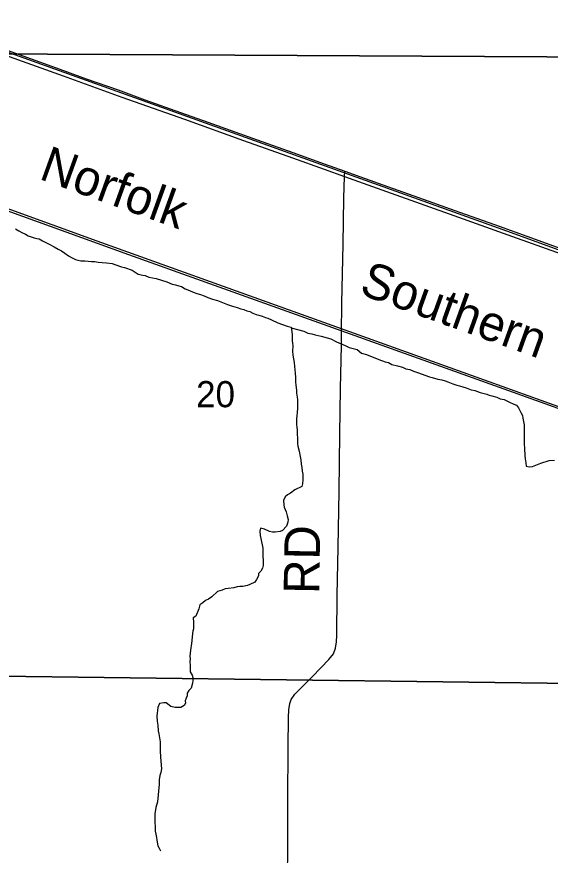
# Model space of a CAD drawing. Extents: x -8.5 to 18.7, y -20.3 to 7.
# Drawn here: x 13.608 to 15.315, y -7.416 to -4.734 of the extents above; entities that cross this region are included whole.
import ezdxf

# ---------------------------------------------------------------- set-up
doc = ezdxf.new("R2010")
doc.units = 0
for name, color, linetype in [('GM_X_Minor_River', 7, 'Continuous'), ('GM_X_Rail_Line', 7, 'Continuous'), ('GM_X_Rail_Line_Text', 7, 'Continuous'), ('GM_X_Section', 7, 'Continuous'), ('GM_X_Section_Text', 7, 'Continuous'), ('GM_X_Township_Road', 7, 'Continuous'), ('GM_X_Township_Road_Text', 7, 'Continuous'), ('GM_X_US_Route', 7, 'Continuous')]:
    doc.layers.add(name, color=color, linetype=linetype)

msp = doc.modelspace()

# ---------------------------------------------------------------- linework, layer by layer
at = {"layer": 'GM_X_Minor_River'}
for points in [[(13.6039, -5.4122), (13.6146, -5.419), (13.6245, -5.4242), (13.6359, -5.4295), (13.6443, -5.4348), (13.6542, -5.4378), (13.6633, -5.4408), (13.6716, -5.443), (13.6792, -5.4445), (13.6899, -5.4505), (13.699, -5.455), (13.712, -5.4618), (13.7272, -5.4701), (13.7401, -5.4769), (13.7508, -5.4829), (13.7615, -5.4904), (13.7729, -5.4987), (13.7835, -5.504), (13.7957, -5.51), (13.8033, -5.513), (13.8132, -5.5145), (13.8254, -5.5152), (13.8466, -5.5166), (13.858, -5.5173), (13.8686, -5.5188), (13.8808, -5.5202), (13.8952, -5.5209), (13.9127, -5.5231), (13.9218, -5.5261), (13.9431, -5.5336), (13.9522, -5.5359), (13.9766, -5.5449), (13.9964, -5.5577), (14.0108, -5.5606), (14.0184, -5.5621), (14.0306, -5.5666), (14.0534, -5.5711), (14.0876, -5.5823), (14.1051, -5.5891), (14.1157, -5.5913), (14.1264, -5.5943), (14.1348, -5.5973), (14.1462, -5.6041), (14.1606, -5.6101), (14.172, -5.6146), (14.1842, -5.6191), (14.1956, -5.6221), (14.2078, -5.6266), (14.2192, -5.6318), (14.2336, -5.6371), (14.2496, -5.6416), (14.2663, -5.6483), (14.2823, -5.6543), (14.2983, -5.6596), (14.3127, -5.664), (14.3249, -5.6678), (14.3348, -5.6708), (14.3439, -5.6745), (14.353, -5.6768), (14.3629, -5.682), (14.3736, -5.6858), (14.3827, -5.6888), (14.3926, -5.6918), (14.4032, -5.6955), (14.4108, -5.6985), (14.423, -5.7038), (14.4428, -5.7128), (14.4732, -5.7241), (14.4854, -5.727), (14.4877, -5.7422), (14.4885, -5.7513), (14.4886, -5.762), (14.4894, -5.7703), (14.4902, -5.7779), (14.491, -5.7863), (14.4896, -5.8038), (14.4911, -5.8159), (14.4935, -5.828), (14.4958, -5.8394), (14.4959, -5.8531), (14.4975, -5.8637), (14.4983, -5.8736), (14.4991, -5.888), (14.4999, -5.9032), (14.5007, -5.9108), (14.5015, -5.9207), (14.5023, -5.9283), (14.5031, -5.9382), (14.5047, -5.9503), (14.5055, -5.9594), (14.5057, -5.9868), (14.505, -5.9982)], [(14.4857, -5.7291), (14.5257, -5.7398), (14.5386, -5.7458), (14.5515, -5.748), (14.5629, -5.7517), (14.5819, -5.7554), (14.601, -5.7614), (14.6124, -5.7644), (14.6291, -5.7727), (14.6405, -5.778), (14.6489, -5.7817), (14.6611, -5.787), (14.6717, -5.7915), (14.6968, -5.7982), (14.7105, -5.8095), (14.7272, -5.814), (14.766, -5.8298), (14.7866, -5.838), (14.7972, -5.8403), (14.8079, -5.8463), (14.8254, -5.85), (14.8421, -5.8552), (14.8527, -5.8598), (14.8656, -5.862), (14.8771, -5.868), (14.893, -5.8725), (14.9136, -5.88), (14.928, -5.886), (14.9371, -5.8882), (14.9546, -5.8927), (14.9675, -5.8949), (14.9782, -5.8987), (14.9873, -5.9017), (15.0025, -5.9084), (15.0162, -5.9122), (15.0246, -5.9144), (15.0345, -5.9174), (15.0459, -5.9204), (15.0618, -5.9271), (15.0732, -5.9294), (15.09, -5.9354), (15.1029, -5.9391), (15.1113, -5.9413), (15.1196, -5.9443), (15.128, -5.9466), (15.1432, -5.9511), (15.1538, -5.9556), (15.1675, -5.9585), (15.1843, -5.9668), (15.198, -5.9728), (15.2071, -5.9766), (15.2132, -5.9849), (15.2201, -5.9993), (15.2255, -6.0092), (15.227, -6.0183), (15.2286, -6.0289), (15.2309, -6.0388), (15.231, -6.0471), (15.231, -6.057), (15.2313, -6.1011), (15.2321, -6.114), (15.2337, -6.1383), (15.2345, -6.1482), (15.2369, -6.1611), (15.2377, -6.1709), (15.2468, -6.1739), (15.2574, -6.1724), (15.2847, -6.1623), (15.3112, -6.1531), (15.3279, -6.1523)], [(14.505, -5.9982), (14.5035, -6.0111), (14.5028, -6.0187), (14.5029, -6.0369), (14.5037, -6.0476), (14.5045, -6.0551), (14.5053, -6.0703), (14.5061, -6.081), (14.5062, -6.0984), (14.507, -6.1076), (14.5109, -6.1235), (14.514, -6.1402), (14.5164, -6.1516), (14.5179, -6.1652), (14.5195, -6.1759), (14.5211, -6.1873), (14.5227, -6.1971), (14.5235, -6.207), (14.5235, -6.2154), (14.5221, -6.2283), (14.5198, -6.2359), (14.4971, -6.2474), (14.4835, -6.2581), (14.4736, -6.2627), (14.4661, -6.2696), (14.4616, -6.2817), (14.4624, -6.2947), (14.4632, -6.3023), (14.4694, -6.3174), (14.4725, -6.3303), (14.4756, -6.3417), (14.4748, -6.3501), (14.4703, -6.363), (14.4583, -6.3767), (14.4507, -6.3806), (14.4348, -6.3822), (14.4264, -6.3822), (14.4165, -6.38), (14.4006, -6.3732), (14.3876, -6.3695), (14.3854, -6.3794), (14.3862, -6.393), (14.3886, -6.4029), (14.3948, -6.4333), (14.3956, -6.4431), (14.3958, -6.4887), (14.3943, -6.4978), (14.3891, -6.5077), (14.3815, -6.5146), (14.3808, -6.5222), (14.3748, -6.5336), (14.3695, -6.5428), (14.3536, -6.5497), (14.346, -6.5528), (14.3316, -6.5566), (14.321, -6.5567), (14.3127, -6.5575), (14.302, -6.5606), (14.2838, -6.5622), (14.2747, -6.5637), (14.2649, -6.5683), (14.2497, -6.5722), (14.2316, -6.589), (14.221, -6.5967), (14.2119, -6.6013), (14.2036, -6.6081), (14.1938, -6.615), (14.19, -6.6272), (14.1803, -6.6508), (14.1719, -6.6562), (14.1735, -6.6706), (14.1736, -6.6835), (14.1729, -6.6911), (14.1706, -6.6987), (14.1699, -6.7063), (14.1692, -6.7185), (14.167, -6.7382), (14.1641, -6.7603), (14.1619, -6.7793), (14.1627, -6.7884), (14.162, -6.796), (14.1628, -6.8089), (14.1629, -6.8211), (14.1622, -6.8287), (14.1691, -6.8393), (14.1714, -6.8469), (14.1707, -6.8567), (14.17, -6.8651), (14.1662, -6.8811), (14.1587, -6.8887), (14.1527, -6.8971), (14.1527, -6.9054), (14.1497, -6.9131), (14.1467, -6.9214), (14.1475, -6.929), (14.143, -6.9366), (14.1324, -6.9435), (14.1248, -6.9428), (14.1142, -6.9436), (14.1012, -6.9399), (14.086, -6.9286)], [(14.086, -6.9286), (14.0784, -6.9286), (14.064, -6.9309), (14.0595, -6.9431), (14.0558, -6.9705), (14.0567, -6.9872), (14.059, -7.0001), (14.0606, -7.0183), (14.0622, -7.0274), (14.0661, -7.0525), (14.0663, -7.0821), (14.0679, -7.1019), (14.0711, -7.1391), (14.0689, -7.1512), (14.0659, -7.1604), (14.0637, -7.1748), (14.063, -7.1885), (14.058, -7.2447), (14.0528, -7.263), (14.0491, -7.2828), (14.0491, -7.2957), (14.0501, -7.339), (14.0524, -7.3481), (14.0548, -7.3587), (14.0563, -7.3678), (14.0594, -7.3853), (14.0633, -7.3936), (14.0679, -7.4012)]]:
    msp.add_lwpolyline(points, dxfattribs=at)
at = {"layer": 'GM_X_Rail_Line'}
for points in [[(9.8265, -3.4832), (11.6177, -4.1377), (12.5463, -4.4727), (13.4444, -4.7994), (15.1891, -5.4239), (16.579, -5.9293), (18.5611, -6.6535), (18.7413, -6.7183)], [(9.3799, -3.8857), (10.434, -4.2291), (11.3778, -4.5621), (12.9352, -5.1229), (13.9648, -5.4949), (16.1637, -6.2817), (17.7267, -6.8481), (18.7413, -7.2183)], [(11.8131, -4.7117), (12.3772, -4.9146), (12.7022, -5.0314), (13.0016, -5.1397), (13.2992, -5.2462), (13.8641, -5.4511), (15.1186, -5.9004), (15.9078, -6.1838), (16.6512, -6.4507), (17.299, -6.6833), (17.532, -6.7665), (17.6526, -6.8099), (17.799, -6.8624), (18.3023, -7.0422), (18.4867, -7.1071), (18.7413, -7.2002)]]:
    msp.add_lwpolyline(points, dxfattribs=at)
at = {"layer": 'GM_X_Section'}
for points in [[(13.5383, -2.851), (15.5425, -2.8599), (15.5025, -4.8632), (13.5052, -4.8528)], [(13.5052, -4.8528), (15.5025, -4.8632), (15.4709, -6.8673), (13.4691, -6.8424)], [(13.4691, -6.8424), (15.4709, -6.8673), (15.4513, -8.8676), (13.4473, -8.8495)]]:
    msp.add_lwpolyline(points, close=True, dxfattribs=at)
at = {"layer": 'GM_X_Township_Road'}
for points in [[(14.6468, -5.7459), (14.6483, -5.6503), (14.6522, -5.4619), (14.6542, -5.3141), (14.6563, -5.245), (14.6572, -5.228)], [(14.4739, -7.498), (14.4746, -7.3799), (14.4755, -7.2403), (14.4762, -7.0699), (14.4768, -6.975), (14.478, -6.9512), (14.4812, -6.9308), (14.486, -6.9175), (14.4979, -6.9002), (14.5539, -6.8438), (14.6065, -6.7902), (14.6207, -6.7717), (14.6274, -6.7534), (14.6303, -6.733), (14.6315, -6.7128), (14.6327, -6.5836), (14.6357, -6.4314), (14.6391, -6.2511), (14.6411, -6.0691), (14.6434, -5.9233), (14.6462, -5.7857), (14.6468, -5.7459)]]:
    msp.add_lwpolyline(points, dxfattribs=at)
at = {"layer": 'GM_X_US_Route'}
for points in [[(12.9192, -4.6213), (12.9229, -4.6227), (13.1641, -4.7098), (13.253, -4.7428), (13.3617, -4.7809), (13.5688, -4.8562), (13.7567, -4.9232), (13.9442, -4.9909), (14.1448, -5.0621), (14.333, -5.1298), (14.4901, -5.1856), (14.5909, -5.2218), (14.6563, -5.245), (14.8056, -5.298), (15.0062, -5.3701), (15.1789, -5.4315), (15.3646, -5.4979)], [(13.1811, -4.6998), (13.2506, -4.7237), (13.3625, -4.7639), (13.5767, -4.8406), (13.7575, -4.9061), (13.8304, -4.9325), (13.9322, -4.9682), (14.0179, -4.9993), (14.1321, -5.0401), (14.2193, -5.0715), (14.3057, -5.1022), (14.3769, -5.1278), (14.4909, -5.1686), (14.5918, -5.2048), (14.6572, -5.228), (14.7072, -5.2456), (14.7942, -5.2773), (14.893, -5.3121), (15.0093, -5.3536), (15.1508, -5.4041), (15.2394, -5.4356), (15.3481, -5.475)]]:
    msp.add_lwpolyline(points, dxfattribs=at)

# ---------------------------------------------------------------- texts
at = {"layer": 'GM_X_Rail_Line_Text'}
for s, rotation, p in [('Norfolk', 340.1827, (13.6755, -5.2516)), ('Southern', 340.212, (14.6996, -5.6196))]:
    msp.add_text(s, height=0.11326, rotation=rotation, dxfattribs=at).set_placement(p)
at = {"layer": 'GM_X_Section_Text'}
msp.add_text('20', height=0.08371, rotation=0, dxfattribs=at).set_placement((14.1815, -5.983))
at = {"layer": 'GM_X_Township_Road_Text'}
msp.add_text('RD', height=0.11364, rotation=89.0128, dxfattribs=at).set_placement((14.5751, -6.5807))

doc.saveas('drawing.dxf')
